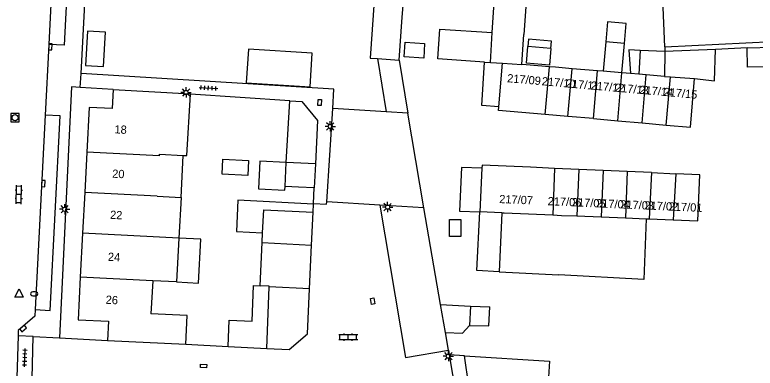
# Model space of a CAD drawing. Extents: x 132998 to 136004, y 396998 to 398512.
# Drawn here: x 133159.2 to 133249, y 397942.1 to 397985 of the extents above; entities that cross this region are included whole.
import ezdxf

# ---------------------------------------------------------------- set-up
doc = ezdxf.new("R2010")
doc.units = 0
for name, color, linetype in [('gg-afsc-erfafscheiding', 7, 'Continuous'), ('gg-afsc-muur', 7, 'Continuous'), ('gg-anno-huisnummerreeks BGT', 7, 'Continuous'), ('gg-bbg-bijgebouw', 7, 'Continuous'), ('gg-bbg-gedigitaliseerde bebouwing', 7, 'Continuous'), ('gg-bbg-gedigitaliseerde bijgebouw', 7, 'Continuous'), ('gg-bbg-hoofdgebouw', 7, 'Continuous'), ('gg-bbg-luifel en loopbrug', 7, 'Continuous'), ('gg-bbg-tussenscheiding', 7, 'Continuous'), ('gg-knt-verharding', 7, 'Continuous'), ('gg-knt-verharding nz', 7, 'Continuous'), ('gt-grn-weggrens', 7, 'Continuous'), ('gt-symb-brandkraan', 7, 'Continuous'), ('gt-symb-klinker verharding', 7, 'Continuous'), ('gt-symb-kolk', 7, 'Continuous'), ('gt-symb-kolk center center', 7, 'Continuous'), ('gt-symb-lichtmast', 7, 'Continuous'), ('gt-symb-rioolschacht', 7, 'Continuous'), ('gt-symb-tegel verharding', 7, 'Continuous'), ('gt-symb-waterafsluiter', 7, 'Continuous')]:
    doc.layers.add(name, color=color, linetype=linetype)

# ---------------------------------------------------------------- blocks, each defined once
blk = doc.blocks.new('gt0-LMAST')
at = {"layer": 'gt-symb-lichtmast'}
for p, q in [((-0.182, 0.173), (-0.447, 0.438)), ((-0.005, 0.246), (-0.005, 0.621)), ((0.172, 0.173), (0.437, 0.438)), ((-0.255, -0.004), (-0.63, -0.004)), ((-0.182, -0.181), (-0.447, -0.446)), ((-0.005, -0.254), (-0.005, -0.629)), ((0.437, -0.446), (0.172, -0.181)), ((0.245, -0.004), (0.62, -0.004))]:
    blk.add_line(p, q, dxfattribs=at)
blk.add_circle((-0.005, -0.004), 0.25, dxfattribs=at)
blk = doc.blocks.new('gt0-KOLKCC')
at = {"layer": 'gt-symb-kolk center center'}
blk.add_lwpolyline([(-0.375, 0.2), (0.375, 0.2), (0.375, -0.2), (-0.375, -0.2)], close=True, dxfattribs=at)
blk = doc.blocks.new('gt0-KL1')
at = {"layer": 'gt-symb-klinker verharding'}
for p, q in [((-1.15, 0.3), (1.15, 0.3)), ((-1, -0.3), (-1, 0.3)), ((-0.5, 0.3), (-0.5, 0.45)), ((0, -0.3), (0, 0.3)), ((0.5, 0.3), (0.5, 0.45)), ((1, -0.3), (1, 0.3)), ((-1.15, -0.3), (1.15, -0.3)), ((-0.5, -0.45), (-0.5, -0.3)), ((0.5, -0.45), (0.5, -0.3))]:
    blk.add_line(p, q, dxfattribs=at)
blk = doc.blocks.new('gt0-TEG1')
at = {"layer": 'gt-symb-tegel verharding'}
for p, q in [((-1.125, 0), (1.125, 0)), ((-0.9, -0.25), (-0.9, 0.25)), ((-0.45, -0.25), (-0.45, 0.25)), ((0, -0.25), (0, 0.25)), ((0.45, -0.25), (0.45, 0.25)), ((0.9, -0.25), (0.9, 0.25))]:
    blk.add_line(p, q, dxfattribs=at)
blk = doc.blocks.new('gt0-KOLK')
at = {"layer": 'gt-symb-kolk'}
blk.add_lwpolyline([(0, 0), (0.375, 0), (0.375, 0.4), (-0.375, 0.4), (-0.375, 0), (0, 0)], dxfattribs=at)
blk = doc.blocks.new('gt0-WAFSL')
at = {"layer": 'gt-symb-waterafsluiter'}
for p, q in [((-0.5, -0.333), (0, 0.667)), ((0, 0.667), (0.5, -0.333)), ((0.5, -0.333), (-0.5, -0.333))]:
    blk.add_line(p, q, dxfattribs=at)
blk = doc.blocks.new('gt0-BR')
at = {"layer": 'gt-symb-brandkraan'}
for centre, radius, start, end in [((-0.244, 0), 0.206, 107.56694, 252.43307), ((0.599, -2.664), 3, 106.89205, 107.56694), ((0, -0.691), 0.938, 73.10799, 106.89205), ((-0.599, -2.664), 3, 72.43309, 73.10799), ((0.244, 0), 0.206, 287.56695, 72.43309), ((0.599, 2.664), 3, 252.43307, 253.10797), ((0, 0.691), 0.938, 253.10797, 286.89206), ((-0.599, 2.664), 3, 286.89206, 287.56695)]:
    blk.add_arc(centre, radius, start, end, dxfattribs=at)
blk = doc.blocks.new('gt0-RS')
at = {"layer": 'gt-symb-rioolschacht'}
blk.add_lwpolyline([(-0.5, -0.5), (0.5, -0.5), (0.5, 0.5), (-0.5, 0.5)], close=True, dxfattribs=at)
blk.add_circle((0, 0), 0.375, dxfattribs=at)

msp = doc.modelspace()

# ---------------------------------------------------------------- linework, layer by layer
at = {"layer": 'gg-afsc-erfafscheiding'}
for p, q in [((133167.22, 397977.91), (133168.77, 398006.23)), ((133238.066, 397981.119), (133238.052, 397980.545)), ((133248.053, 397981.01), (133244.223, 397980.823)), ((133197.905, 397975.968), (133167.22, 397977.91)), ((133195.424, 397962.1), (133195.52, 397963.99)), ((133195.42, 397962.016), (133195.424, 397962.1)), ((133210.844, 397949.818), (133208.822, 397961.554)), ((133211.799, 397944.278), (133211.428, 397946.433)), ((133211.799, 397944.278), (133211.896, 397943.708)), ((133213.751, 397943.59), (133211.896, 397943.708))]:
    msp.add_line(p, q, dxfattribs=at)
at = {"layer": 'gg-afsc-muur'}
for p, q in [((133197.759, 397973.633), (133197.905, 397975.968)), ((133192.57, 397974.58), (133180.483, 397975.372)), ((133179.913, 397944.997), (133185.076, 397944.726))]:
    msp.add_line(p, q, dxfattribs=at)
at = {"layer": 'gg-bbg-bijgebouw'}
for p, q in [((133244.223, 397980.823), (133238.052, 397980.545)), ((133197.045, 397962.295), (133197.759, 397973.633)), ((133204.259, 397973.224), (133197.759, 397973.633)), ((133206.888, 397973.058), (133204.259, 397973.224)), ((133223.543, 397972.919), (133217.891, 397973.414)), ((133208.822, 397961.554), (133206.888, 397973.058)), ((133226.297, 397972.678), (133223.543, 397972.919)), ((133229.384, 397972.408), (133226.297, 397972.678)), ((133229.384, 397972.408), (133232.335, 397972.149)), ((133232.335, 397972.149), (133235.287, 397971.891)), ((133235.287, 397971.891), (133238.239, 397971.632)), ((133195.662, 397966.911), (133195.52, 397963.99)), ((133215.855, 397966.377), (133215.622, 397961.069)), ((133221.748, 397966.495), (133218.81, 397966.624)), ((133224.686, 397966.366), (133221.748, 397966.495)), ((133227.624, 397966.237), (133224.686, 397966.366)), ((133230.562, 397966.108), (133227.624, 397966.237)), ((133233.5, 397965.979), (133230.562, 397966.108)), ((133236.438, 397965.85), (133233.5, 397965.979)), ((133236.438, 397965.85), (133239.376, 397965.721)), ((133203.481, 397961.89), (133197.045, 397962.295)), ((133208.822, 397961.554), (133203.481, 397961.89)), ((133195.184, 397957.056), (133195.37, 397961.04)), ((133194.936, 397951.746), (133195.184, 397957.056)), ((133214.5, 397938.29), (133213.751, 397943.59))]:
    msp.add_line(p, q, dxfattribs=at)
for points in [[(133195.01, 397976.263), (133195.276, 397980.352), (133187.517, 397980.855), (133187.251, 397976.767), (133195.01, 397976.263)], [(133241.676, 397977.299), (133244.083, 397977), (133244.223, 397980.823)], [(133238.239, 397971.632), (133241.163, 397971.376), (133241.676, 397977.299)], [(133192.57, 397974.58), (133193.99, 397974.49), (133195.92, 397972.19), (133195.662, 397966.911)], [(133218.81, 397966.624), (133215.872, 397966.753), (133215.855, 397966.377)], [(133242.071, 397959.977), (133242.314, 397965.593), (133239.376, 397965.721)], [(133189.77, 397944.48), (133192.48, 397944.36), (133194.68, 397946.28), (133194.936, 397951.746)]]:
    msp.add_lwpolyline(points, dxfattribs=at)
at = {"layer": 'gg-bbg-gedigitaliseerde bebouwing'}
for p, q in [((133217.125, 397982.866), (133218.18, 397998.82)), ((133221.472, 397990.454), (133220.958, 397982.614)), ((133206.189, 397984.713), (133206.287, 397986.133)), ((133205.83, 397979.526), (133206.189, 397984.713)), ((133220.718, 397978.978), (133220.958, 397982.614)), ((133238.066, 397981.119), (133254.599, 397981.955)), ((133248.053, 397981.01), (133254.722, 397981.169)), ((133203.198, 397979.708), (133205.83, 397979.526)), ((133179.348, 397962.844), (133179.611, 397967.938)), ((133179.348, 397962.844), (133179.093, 397957.886)), ((133179.093, 397957.886), (133178.819, 397952.568)), ((133175.908, 397952.718), (133175.69, 397948.701)), ((133178.819, 397952.568), (133175.908, 397952.718))]:
    msp.add_line(p, q, dxfattribs=at)
for points in [[(133201.32, 398004.07), (133200.758, 397996.05), (133203.423, 397995.866), (133202.669, 397984.957)], [(133202.669, 397984.957), (133202.31, 397979.769), (133203.198, 397979.708)], [(133263.31, 397976.6), (133255.618, 397975.843), (133255.14, 397978.696), (133248.078, 397978.649), (133248.053, 397981.01)], [(133179.611, 397967.938), (133180.064, 397967.915), (133180.483, 397975.372)], [(133179.913, 397944.997), (133180.079, 397948.493), (133175.69, 397948.701)]]:
    msp.add_lwpolyline(points, dxfattribs=at)
at = {"layer": 'gg-bbg-gedigitaliseerde bijgebouw'}
for p, q in [((133233.151, 397981.525), (133230.893, 397981.722)), ((133224.239, 397980.918), (133221.444, 397981.151)), ((133235.052, 397980.688), (133234.914, 397977.799)), ((133238.052, 397980.545), (133235.052, 397980.688)), ((133221.215, 397978.937), (133220.718, 397978.978)), ((133224.046, 397978.701), (133221.215, 397978.937)), ((133224.786, 397978.64), (133224.046, 397978.701)), ((133226.801, 397978.473), (133224.786, 397978.64)), ((133229.889, 397978.216), (133226.801, 397978.473)), ((133230.582, 397978.159), (133229.889, 397978.216)), ((133232.842, 397977.971), (133230.582, 397978.159)), ((133233.878, 397977.885), (133232.842, 397977.971)), ((133234.914, 397977.799), (133233.878, 397977.885)), ((133192.119, 397967.094), (133192.57, 397974.58)), ((133217.891, 397973.414), (133217.92, 397973.852)), ((133191.982, 397964.155), (133192.119, 397967.094)), ((133193.609, 397964.079), (133191.982, 397964.155)), ((133195.52, 397963.99), (133193.609, 397964.079)), ((133218.267, 397960.96), (133215.622, 397961.069)), ((133218.267, 397960.96), (133217.972, 397953.799)), ((133235.804, 397960.236), (133236.142, 397960.222)), ((133236.142, 397960.222), (133239.081, 397960.1)), ((133239.081, 397960.1), (133242.071, 397959.977)), ((133189.196, 397957.365), (133189.251, 397958.543)), ((133188.951, 397952.108), (133189.196, 397957.365)), ((133217.972, 397953.799), (133225.212, 397953.417)), ((133189.77, 397944.48), (133190.043, 397951.996)), ((133211.428, 397946.433), (133210.844, 397949.818)), ((133210.844, 397949.818), (133214.463, 397949.649)), ((133214.463, 397949.649), (133214.35, 397947.28))]:
    msp.add_line(p, q, dxfattribs=at)
for points in [[(133233.151, 397981.525), (133233.364, 397983.966), (133231.104, 397984.147), (133230.893, 397981.722)], [(133216.186, 397979.278), (133210.499, 397979.654), (133210.739, 397983.288), (133217.125, 397982.866)], [(133167.767, 397978.843), (133169.948, 397978.724), (133170.177, 397982.906), (133167.996, 397983.026), (133167.767, 397978.843)], [(133224.239, 397980.918), (133224.063, 397978.895), (133221.268, 397979.128), (133221.444, 397981.151)], [(133217.92, 397973.852), (133215.836, 397973.989), (133216.186, 397979.278)], [(133189.251, 397958.543), (133189.381, 397961.317), (133195.37, 397961.04)], [(133235.804, 397960.236), (133235.5, 397952.875), (133225.212, 397953.417)], [(133190.043, 397951.996), (133190.045, 397952.057), (133188.951, 397952.108)], [(133211.428, 397946.433), (133213.512, 397946.334), (133214.35, 397947.28)], [(133213.751, 397943.59), (133224.06, 397942.934), (133223.732, 397937.765), (133214.5, 397938.29)]]:
    msp.add_lwpolyline(points, dxfattribs=at)
at = {"layer": 'gg-bbg-hoofdgebouw'}
for p, q in [((133167.91, 397968.341), (133167.657, 397963.433)), ((133167.657, 397963.433), (133167.402, 397958.489)), ((133167.402, 397958.489), (133167.127, 397953.167)), ((133167.127, 397953.167), (133166.86, 397947.98)), ((133170.444, 397945.447), (133179.913, 397944.997))]:
    msp.add_line(p, q, dxfattribs=at)
for points in [[(133238.066, 397981.119), (133237.797, 397986.925), (133240.792, 397987.092), (133240.621, 397990.16)], [(133171.11, 397975.93), (133170.98, 397973.62), (133168.19, 397973.77), (133167.91, 397968.341)], [(133171.11, 397975.93), (133180.485, 397975.402), (133180.483, 397975.372)], [(133166.86, 397947.98), (133170.556, 397947.804), (133170.444, 397945.447)]]:
    msp.add_lwpolyline(points, dxfattribs=at)
at = {"layer": 'gg-bbg-luifel en loopbrug'}
for p, q in [((133230.893, 397981.722), (133230.582, 397978.159)), ((133232.842, 397977.971), (133233.151, 397981.525)), ((133203.198, 397979.708), (133204.259, 397973.224)), ((133205.83, 397979.526), (133206.888, 397973.058)), ((133195.37, 397961.04), (133195.42, 397962.016)), ((133214.463, 397949.649), (133216.817, 397949.539)), ((133185.076, 397944.726), (133189.77, 397944.48))]:
    msp.add_line(p, q, dxfattribs=at)
for points in [[(133208.793, 397979.767), (133206.435, 397979.922), (133206.551, 397981.686), (133208.91, 397981.53), (133208.793, 397979.767)], [(133224.239, 397980.918), (133224.318, 397981.831), (133221.523, 397982.064), (133221.444, 397981.151)], [(133235.052, 397980.688), (133233.696, 397980.753), (133233.878, 397977.885)], [(133187.449, 397965.517), (133184.324, 397965.679), (133184.409, 397967.492), (133187.533, 397967.331), (133187.449, 397965.517)], [(133192.119, 397967.094), (133188.915, 397967.259), (133188.759, 397963.899), (133191.962, 397963.734), (133191.982, 397964.155)], [(133215.855, 397966.377), (133213.378, 397966.479), (133213.145, 397961.171), (133215.622, 397961.069)], [(133195.42, 397962.016), (133186.252, 397962.488), (133186.075, 397958.707), (133189.251, 397958.543)], [(133217.972, 397953.799), (133215.247, 397953.943), (133215.622, 397961.069)], [(133213.301, 397958.106), (133211.945, 397958.106), (133211.945, 397960.138), (133213.301, 397960.138), (133213.301, 397958.106)], [(133178.819, 397952.568), (133181.468, 397952.432), (133181.741, 397957.75), (133179.093, 397957.886)], [(133185.076, 397944.726), (133185.192, 397947.92), (133187.985, 397947.79), (133188.144, 397952.146), (133188.951, 397952.108)], [(133214.35, 397947.28), (133216.707, 397947.236), (133216.817, 397949.539)]]:
    msp.add_lwpolyline(points, dxfattribs=at)
at = {"layer": 'gg-bbg-tussenscheiding'}
for p, q in [((133216.884, 397979.232), (133217.125, 397982.866)), ((133238.052, 397980.545), (133238.011, 397977.542)), ((133216.186, 397979.278), (133216.884, 397979.232)), ((133216.884, 397979.232), (133218.379, 397979.133)), ((133217.92, 397973.852), (133218.379, 397979.133)), ((133218.379, 397979.133), (133220.718, 397978.978)), ((133223.543, 397972.919), (133224.046, 397978.701)), ((133226.297, 397972.678), (133226.801, 397978.473)), ((133229.384, 397972.408), (133229.889, 397978.216)), ((133232.335, 397972.149), (133232.842, 397977.971)), ((133235.795, 397977.726), (133234.914, 397977.799)), ((133235.287, 397971.891), (133235.795, 397977.726)), ((133238.011, 397977.542), (133235.795, 397977.726)), ((133238.011, 397977.542), (133238.749, 397977.493)), ((133238.239, 397971.632), (133238.749, 397977.493)), ((133238.749, 397977.493), (133241.676, 397977.299)), ((133176.732, 397967.886), (133167.91, 397968.341)), ((133195.662, 397966.911), (133192.119, 397967.094)), ((133224.686, 397966.366), (133224.452, 397960.705)), ((133227.624, 397966.237), (133227.391, 397960.583)), ((133230.562, 397966.108), (133230.329, 397960.462)), ((133233.5, 397965.979), (133233.267, 397960.341)), ((133236.438, 397965.85), (133236.142, 397960.222)), ((133239.376, 397965.721), (133239.081, 397960.1)), ((133176.465, 397962.979), (133167.657, 397963.433)), ((133176.465, 397962.979), (133179.348, 397962.844)), ((133218.267, 397960.96), (133218.576, 397960.947)), ((133218.576, 397960.947), (133221.514, 397960.826)), ((133221.514, 397960.826), (133224.452, 397960.705)), ((133224.452, 397960.705), (133225.511, 397960.661)), ((133225.511, 397960.661), (133227.391, 397960.583)), ((133227.391, 397960.583), (133230.329, 397960.462)), ((133230.329, 397960.462), (133233.267, 397960.341)), ((133233.267, 397960.341), (133235.804, 397960.236)), ((133179.093, 397957.886), (133167.402, 397958.489)), ((133189.196, 397957.365), (133195.184, 397957.056)), ((133175.908, 397952.718), (133167.127, 397953.167)), ((133194.936, 397951.746), (133190.043, 397951.996))]:
    msp.add_line(p, q, dxfattribs=at)
msp.add_lwpolyline([(133176.732, 397967.886), (133176.743, 397968.086), (133179.611, 397967.938)], dxfattribs=at)
at = {"layer": 'gg-knt-verharding'}
for p, q in [((133163.31, 397981.426), (133162.865, 397972.838)), ((133171.11, 397975.93), (133167.102, 397976.207)), ((133159.574, 397946.045), (133159.431, 397940.983)), ((133161.28, 397940.89), (133161.41, 397945.95)), ((133161.41, 397945.95), (133164.612, 397945.784)), ((133164.612, 397945.784), (133170.444, 397945.447))]:
    msp.add_line(p, q, dxfattribs=at)
for points in [[(133164.249, 397999.552), (133166.087, 397999.458), (133165.157, 397981.331), (133163.31, 397981.426)], [(133167.102, 397976.207), (133166.05, 397976.28), (133164.612, 397945.784)], [(133161.641, 397949.217), (133163.48, 397949.119), (133164.679, 397972.729), (133162.865, 397972.838)], [(133195.424, 397962.1), (133196.993, 397962.011), (133197.045, 397962.295)], [(133161.641, 397949.217), (133161.6, 397948.41), (133159.591, 397946.66), (133159.574, 397946.045)]]:
    msp.add_lwpolyline(points, dxfattribs=at)
at = {"layer": 'gg-knt-verharding nz'}
for p, q in [((133164.249, 397999.552), (133163.31, 397981.426)), ((133162.865, 397972.838), (133161.641, 397949.217))]:
    msp.add_line(p, q, dxfattribs=at)
msp.add_lwpolyline([(133203.481, 397961.89), (133206.585, 397943.4), (133211.799, 397944.278)], dxfattribs=at)
at = {"layer": 'gt-grn-weggrens'}
for p, q in [((133167.102, 397976.207), (133167.22, 397977.91)), ((133161.41, 397945.95), (133159.574, 397946.045))]:
    msp.add_line(p, q, dxfattribs=at)
msp.add_lwpolyline([(133211.896, 397943.708), (133212.71, 397938.94), (133214.007, 397931.848)], dxfattribs=at)

# ---------------------------------------------------------------- block references
at = {"layer": 'gt-symb-brandkraan'}
msp.add_blockref('gt0-BR', (133161.519, 397951.131), dxfattribs=at)
at = {"layer": 'gt-symb-klinker verharding', "rotation": 88.39613722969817}
msp.add_blockref('gt0-KL1', (133159.667, 397963.189), dxfattribs=at)
at = {"layer": 'gt-symb-klinker verharding'}
msp.add_blockref('gt0-KL1', (133199.636, 397945.872), dxfattribs=at)
at = {"layer": 'gt-symb-kolk'}
for p, rotation in [((133163.295, 397981.142), -92.97967378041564), ((133162.432, 397964.523), -92.92247266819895), ((133160.052, 397947.064), -138.932643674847)]:
    msp.add_blockref('gt0-KOLK', p, dxfattribs=dict(at, rotation=rotation))
at = {"layer": 'gt-symb-kolk center center'}
for p, rotation in [((133196.168, 397974.37), -91.48935472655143), ((133202.598, 397950.234), -80.44347238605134), ((133182.09, 397942.352), -2.8652657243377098)]:
    msp.add_blockref('gt0-KOLKCC', p, dxfattribs=dict(at, rotation=rotation))
at = {"layer": 'gt-symb-lichtmast'}
for p in [(133179.967, 397975.591), (133197.466, 397971.462), (133165.234, 397961.402), (133204.425, 397961.666), (133211.794, 397943.564)]:
    msp.add_blockref('gt0-LMAST', p, dxfattribs=at)
at = {"layer": 'gt-symb-rioolschacht'}
msp.add_blockref('gt0-RS', (133159.216, 397972.534), dxfattribs=at)
at = {"layer": 'gt-symb-tegel verharding'}
for p, rotation in [((133182.676, 397976.127), -3.612074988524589), ((133160.388, 397943.372), 88.5106452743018)]:
    msp.add_blockref('gt0-TEG1', p, dxfattribs=dict(at, rotation=rotation))
at = {"layer": 'gt-symb-waterafsluiter'}
msp.add_blockref('gt0-WAFSL', (133159.693, 397951.061), dxfattribs=at)

# ---------------------------------------------------------------- texts
at = {"layer": 'gg-anno-huisnummerreeks BGT'}
for s, rotation, p in [('217/09', 355, (133218.894, 397976.839)), ('217/10', 355, (133223.097, 397976.471)), ('217/11', 355, (133226.017, 397976.216)), ('217/12', 355, (133229.037, 397975.951)), ('217/13', 355, (133231.987, 397975.693)), ('217/14', 355, (133234.941, 397975.434)), ('217/15', 355, (133237.878, 397975.177)), ('18', 357, (133171.255, 397970.628)), ('20', 357.1, (133170.978, 397965.239)), ('217/07', 357.5, (133217.948, 397962.156)), ('217/06', 357.5, (133223.824, 397961.898)), ('217/05', 357.5, (133226.762, 397961.769)), ('217/04', 357.5, (133229.7, 397961.64)), ('217/03', 357.5, (133232.638, 397961.511)), ('217/02', 357.5, (133235.576, 397961.382)), ('217/01', 357.5, (133238.515, 397961.254)), ('22', 357, (133170.72, 397960.246)), ('24', 357, (133170.456, 397955.145)), ('26', 357.1, (133170.188, 397949.926))]:
    msp.add_text(s, height=1, rotation=rotation, dxfattribs=at).set_placement(p)

doc.saveas('drawing.dxf')
